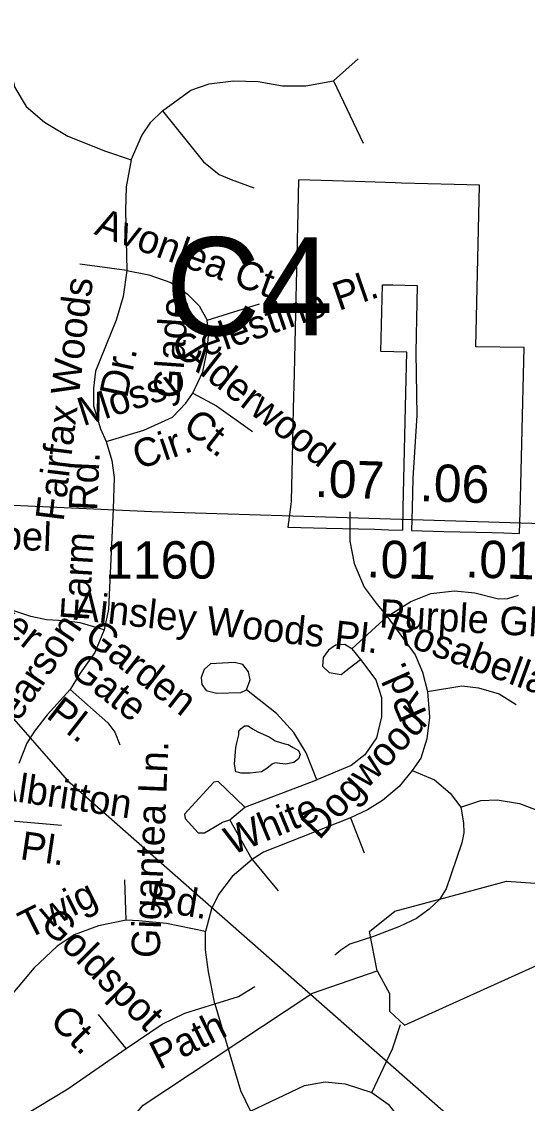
# Model space of a CAD drawing. Extents: x 2001466 to 2224147, y 644118 to 847247.
# Drawn here: x 2035361 to 2037054, y 721331 to 724949 of the extents above; entities that cross this region are included whole.
import ezdxf

# ---------------------------------------------------------------- set-up
doc = ezdxf.new("R2010")
doc.units = 0
for name, color, linetype in [('Exist Boundary Political City Limit New Hole', 7, 'Continuous'), ('Exist Hydrographic Misc Water Feature', 7, 'Continuous'), ('Exist Road Non-System Type 51', 7, 'Continuous'), ('Exist Road Non-System Type 51 Label', 7, 'Continuous'), ('Exist Road Secondary Mileage Hundredths English Label', 7, 'Continuous'), ('Exist Road Secondary Structure Culvert Number Label', 7, 'Continuous'), ('Exist Road Secondary Type 51 Attributed', 7, 'Continuous'), ('Exist Road Secondary Type 51 Label', 7, 'Continuous'), ('Exist Road Secondary Type 51 Number Label', 7, 'Continuous'), ('Exist Utilities Electrical Transmission Line', 7, 'Continuous'), ('Map Preparation Boundary City Limit Buffer Line', 7, 'Continuous')]:
    doc.layers.add(name, color=color, linetype=linetype)

msp = doc.modelspace()

# ---------------------------------------------------------------- linework, layer by layer
at = {"layer": 'Exist Boundary Political City Limit New Hole'}
msp.add_lwpolyline([(2037030.2, 723309.8), (2037043.5, 723859), (2036881.5, 723861.6), (2036894, 724401.6), (2036809.6, 724403.9), (2036632.9, 724409), (2036611.6, 724409.7), (2036477.9, 724413.8), (2036288.6, 724419.8), (2036284.9, 724260.6), (2036284, 724222), (2036283.6, 724211.4), (2036279.2, 724023.5), (2036274.6, 723822.6), (2036273.4, 723771.1), (2036270.6, 723654.7), (2036266.8, 723488.2), (2036264.6, 723395.1), (2036263.4, 723345.1), (2036262.2, 723334.2), (2036251.9, 723258.1), (2036381.9, 723254.4), (2036542.9, 723250.8), (2036588.8, 723249.1), (2036636.8, 723247.8), (2036638.5, 723322.8), (2036647.4, 723707.5), (2036650.5, 723843.1), (2036563.5, 723845.2), (2036568.8, 724068.9), (2036603.8, 724068.1), (2036685.8, 724066.2), (2036680.5, 723842.4), (2036684, 723632), (2036670.8, 723422), (2036668.4, 723321.9), (2036666.4, 723246.9), (2036774.8, 723243.8), (2036935.4, 723240.1), (2036975.1, 723238.8), (2037027.4, 723237), (2037030.2, 723309.8)], dxfattribs=at)
at = {"layer": 'Exist Hydrographic Misc Water Feature'}
for points in [[(2036074.1, 722465.1), (2036078.2, 722521.1), (2036081.9, 722537.1), (2036088, 722563.1), (2036088, 722575.1), (2036096, 722585.1), (2036107.9, 722593.1), (2036120, 722593.1), (2036134, 722583.1), (2036152, 722573.1), (2036189.9, 722557.2), (2036210, 722543.2), (2036242, 722533.2), (2036253.9, 722531.3), (2036269.9, 722521.2), (2036288.2, 722511.3), (2036293.9, 722497.2), (2036288, 722483.2), (2036272, 722471.2), (2036246.1, 722465.2), (2036226, 722467.2), (2036210, 722469.2), (2036200.2, 722465.2), (2036182.2, 722451.2), (2036164.1, 722439.2), (2036126.2, 722435.2), (2036096, 722435.1), (2036088, 722437.1), (2036078.2, 722439.1), (2036074.1, 722465.1)], [(2036881.8, 722046.1), (2036984.1, 722073.6), (2037176.5, 722060)], [(2036551, 721774), (2036526, 721905.7), (2036610.1, 721973), (2036881.8, 722046.1)], [(2036593.1, 721694.8), (2036593.1, 721638.6), (2036643.1, 721591.7), (2037176.7, 721833.4)], [(2036326.4, 721693.9), (2036335.1, 721699.7), (2036551, 721774)], [(2036551, 721774), (2036593.1, 721697.7), (2036593.1, 721694.8)], [(2035591.8, 721119.3), (2035768.2, 721324.1), (2036326.4, 721693.9)]]:
    msp.add_lwpolyline(points, dxfattribs=at)
at = {"layer": 'Exist Road Non-System Type 51'}
for points in [[(2036405.2, 724751.4), (2036487.3, 724825)], [(2035324.4, 724785), (2035339.1, 724728.2), (2035377, 724665.1), (2035438, 724612.5), (2035515.8, 724566.2), (2035641.9, 724515.7), (2035728.1, 724486.2)], [(2035833.3, 724650.4), (2035927.9, 724719.8), (2035988.9, 724740.8), (2036070.9, 724751.4), (2036152.9, 724749.3), (2036234.9, 724734.5), (2036312.7, 724734.5), (2036405.2, 724751.4)], [(2036405.2, 724751.4), (2036504.1, 724543)], [(2035728.1, 724486.2), (2035763.9, 724568.3), (2035793.3, 724612.5), (2035833.3, 724650.4)], [(2035833.3, 724650.4), (2035970, 724479.9), (2036022.5, 724437.8), (2036062.5, 724421), (2036138.2, 724393.6)], [(2035728.1, 724486.2), (2035711.3, 724396.2), (2035709.2, 724318.3), (2035713.4, 724116.3)], [(2035713.4, 724116.3), (2035555.7, 724137.3)], [(2035713.4, 724116.3), (2035700.8, 724030), (2035677.7, 723950.1), (2035608.3, 723779.6), (2035602, 723722.8), (2035602, 723664.3), (2035625.1, 723586.5), (2035644, 723544.4)], [(2035713.4, 724116.3), (2035787, 724101.6), (2035860.6, 724076.3), (2035915.3, 724038.5), (2035955.2, 723998.5), (2035982.6, 723950.1)], [(2035982.6, 723950.1), (2036157.1, 724004.8)], [(2035934.2, 723706.4), (2035967.9, 723778), (2035982.6, 723849.5), (2035986.8, 723897.9), (2035982.6, 723950.1)], [(2035644, 723544.4), (2035770.2, 723582.3), (2035866.9, 723626.4), (2035911.1, 723672.7), (2035934.2, 723706.4)], [(2035934.2, 723706.4), (2036014.1, 723664.3), (2036134, 723578.1)], [(2035644, 723544.4), (2035663, 723481.3), (2035671.4, 723424.4), (2035667.2, 723319.2)], [(2035667.2, 723319.2), (2035652.4, 722984.2), (2035637.7, 722914.8)], [(2036459.8, 723309.6), (2036459.8, 723211.6), (2036474.4, 723136.6), (2036507.7, 723057.4), (2036551.5, 722999), (2036584.8, 722959.4)], [(2036584.8, 722959.4), (2036664, 723009.4), (2036730.6, 723036.5), (2036809.8, 723044.9), (2036878.6, 723038.6), (2036957.7, 723017.8), (2036989, 723019.9), (2037024.4, 723030.3)], [(2035637.7, 722914.8), (2035557.8, 722938), (2035505.2, 722944.3), (2035444.3, 722948.5), (2035391.7, 722959), (2035328.6, 722980), (2035273.9, 723020)], [(2036584.8, 722959.4), (2036466.1, 722851), (2036443.2, 722865.6), (2036411.9, 722863.5), (2036389, 722846.8), (2036370.2, 722821.8), (2036368.2, 722792.6), (2036391.1, 722771.8), (2036430.7, 722765.5), (2036457.7, 722786.4), (2036495.2, 722815.6)], [(2036584.8, 722959.4), (2036678.6, 722831.4), (2036703.6, 722773), (2036720.2, 722708.4)], [(2035637.7, 722914.8), (2035606.2, 722839.1), (2035557.8, 722769.6), (2035524.2, 722714.9)], [(2036466.1, 722851), (2036495.2, 722815.6)], [(2036495.2, 722815.6), (2036547.3, 722746.8), (2036566.1, 722688.4), (2036566.1, 722623.8), (2036549.4, 722552.9), (2036509.8, 722496.6), (2036464, 722461.2), (2036349.4, 722413.2)], [(2036114, 722713.4), (2036126.5, 722746.8), (2036120.3, 722773.9), (2036101.5, 722798.9), (2036074.4, 722805.1), (2035993.2, 722801), (2035972.3, 722782.2), (2035961.9, 722755.1), (2035964, 722732.2), (2035978.6, 722711.3), (2036014, 722703), (2036095.3, 722705.1), (2036114, 722713.4)], [(2035524.2, 722714.9), (2035446.4, 722630.7), (2035404.3, 722576), (2035379.1, 722535), (2035351.7, 722467.7)], [(2035524.2, 722714.9), (2035650.3, 722603.4), (2035673.5, 722571.8), (2035690.3, 722529.7)], [(2036349.4, 722413.2), (2036314, 722502.9), (2036272.3, 722571.7), (2036214, 722634.2), (2036114, 722713.4)], [(2036720.2, 722708.4), (2036726.5, 722622.9), (2036718.1, 722550), (2036697.3, 722485.4), (2036668.2, 722443.7)], [(2036720.2, 722708.4), (2036834.8, 722727.2), (2036891.1, 722720.9), (2036959.8, 722700.1), (2037016.1, 722664.6)], [(2036058.4, 722279.6), (2036108.4, 722321.3), (2036349.4, 722413.2)], [(2036668.2, 722443.7), (2036625, 722390.1), (2036568.8, 722344.2), (2036518.8, 722313), (2036462.5, 722285.9)], [(2036668.2, 722443.7), (2036743.1, 722412.4), (2036795.2, 722368.6), (2036831.9, 722321.3)], [(2036108.4, 722321.3), (2036018.8, 722406.8), (2036004.2, 722404.7), (2035906.3, 722298.4), (2035908.4, 722283.8), (2035952.1, 722235.8), (2035973, 722235.8), (2036006.3, 722254.6), (2036033.4, 722271.3), (2036058.4, 722279.6)], [(2036831.9, 722321.3), (2036898.6, 722344.2), (2036952.7, 722346.3), (2037027.7, 722333.8), (2037148.5, 722287.9), (2037177.7, 722285.9)], [(2036831.9, 722321.3), (2036840, 722269.4), (2036841.3, 722235.5), (2036835, 722201.6), (2036782.3, 722048.5), (2036759.8, 722012.1), (2036725.9, 721980.7), (2036683.3, 721949.4), (2036625.6, 721921.8), (2036539, 721889.1), (2036460, 721862.8), (2036429.9, 721842.7), (2036409.9, 721826.4)], [(2035328.6, 722276.2), (2035494.7, 722261.5)], [(2036133.4, 722146.2), (2036058.4, 722279.6)], [(2036462.5, 722285.9), (2036170.9, 722171.2), (2036133.4, 722146.2)], [(2036462.5, 722285.9), (2036508.4, 722169.1)], [(2036133.4, 722146.2), (2036066.1, 722089.7), (2036020.3, 722029.2), (2035997.3, 721981.3), (2035976.5, 721905.4)], [(2036133.4, 722146.2), (2036220.2, 722041.7)], [(2035711.5, 721943.3), (2035707.3, 722078)], [(2035711.5, 721943.3), (2035619, 721924.4), (2035537, 721894.9), (2035480.2, 721857), (2035402.4, 721783.4), (2035326.7, 721692.9), (2035278.4, 721606.6), (2035255.2, 721541.4)], [(2035976.5, 721905.4), (2035846.1, 721932.8), (2035753.6, 721941.2), (2035711.5, 721943.3)], [(2036008, 721663.4), (2035987, 721770.8), (2035976.5, 721844.4), (2035976.5, 721905.4)], [(2036008, 721663.4), (2036087.8, 721688.4), (2036141.9, 721721.7)], [(2035711.5, 721514), (2035831.4, 721596.1), (2035907.1, 721631.9), (2036008, 721663.4)], [(2036008, 721663.4), (2036094, 721373.6), (2036127.3, 721304.8)], [(2035711.5, 721514), (2035619, 721627.7)], [(2036533.6, 721367.4), (2036602.3, 721513.3), (2036629.4, 721594.6)], [(2034792.6, 721389.9), (2034876.7, 721318.3), (2034994.5, 721261.5), (2035131.2, 721244.7), (2035272, 721253.1), (2035366.7, 721288.9), (2035516, 721379.4), (2035711.5, 721514)], [(2036127.3, 721304.8), (2036308.6, 721390.3), (2036377.3, 721402.8), (2036444, 721396.5), (2036533.6, 721367.4)], [(2036533.6, 721367.4), (2036587.7, 721327.7), (2036631.5, 721273.5), (2036656.5, 721219.3), (2036673.2, 721158.9)]]:
    msp.add_lwpolyline(points, dxfattribs=at)
at = {"layer": 'Exist Road Secondary Mileage Hundredths English Label'}
msp.add_lwpolyline([(2035796.9, 723310.3), (2035796.9, 723310.3), (2035796.9, 723310.3)], close=True, dxfattribs=at)
at = {"layer": 'Exist Road Secondary Type 51 Attributed'}
msp.add_lwpolyline([(2033023.1, 723131.5), (2033197.8, 723160.2), (2033614.3, 723214.5), (2034290.7, 723320.4), (2034616.8, 723351.2), (2034843.6, 723353.4), (2035796.9, 723310.3), (2038231.5, 723235.3), (2038518.1, 723200.4), (2038790.1, 723144.9), (2039159.3, 723053.3), (2039654.7, 722936.7), (2039964.2, 722853.7)], dxfattribs=at)
at = {"layer": 'Exist Utilities Electrical Transmission Line'}
msp.add_lwpolyline([(2045990.1, 712724.9), (2041035.7, 716782.7), (2040858.1, 717782.4), (2039146.2, 719367.5), (2037179.2, 720946.2), (2035524, 722401.5), (2034443.1, 723634.4), (2034242.9, 723746.1), (2033238.9, 724302.5), (2032386.2, 724764.3), (2031727.4, 725166.6), (2030498.7, 725385.2), (2029908.6, 725487.6), (2029162.8, 726197.3), (2028435.2, 727727), (2028208.4, 727965.6)], dxfattribs=at)
at = {"layer": 'Map Preparation Boundary City Limit Buffer Line'}
msp.add_lwpolyline([(2037030.2, 723309.8), (2037043.5, 723859), (2036881.5, 723861.6), (2036894, 724401.6), (2036809.6, 724403.9), (2036632.9, 724409), (2036611.6, 724409.7), (2036477.9, 724413.8), (2036288.6, 724419.8), (2036284.9, 724260.6), (2036284, 724222), (2036283.6, 724211.4), (2036279.2, 724023.5), (2036274.6, 723822.6), (2036273.4, 723771.1), (2036270.6, 723654.7), (2036266.8, 723488.2), (2036264.6, 723395.1), (2036263.4, 723345.1), (2036262.2, 723334.2), (2036251.9, 723258.1), (2036381.9, 723254.4), (2036542.9, 723250.8), (2036588.8, 723249.1), (2036636.8, 723247.8), (2036638.5, 723322.8), (2036647.4, 723707.5), (2036650.5, 723843.1), (2036563.5, 723845.2), (2036568.8, 724068.9), (2036603.8, 724068.1), (2036685.8, 724066.2), (2036680.5, 723842.4), (2036684, 723632), (2036670.8, 723422), (2036668.4, 723321.9), (2036666.4, 723246.9), (2036774.8, 723243.8), (2036935.4, 723240.1), (2036975.1, 723238.8), (2037027.4, 723237), (2037030.2, 723309.8)], dxfattribs=at)

# ---------------------------------------------------------------- texts
at = {"layer": 'Exist Road Non-System Type 51 Label'}
for s, rotation, p in [('Avonlea Ct.', 340.0109, (2035601.1, 724239)), ('Fairfax Woods  ', 83.0358, (2035501.6, 723275)), ('Celestine Pl.', 19.0373, (2035888.8, 723796.8)), ('Glade', 85.9099, (2035896.6, 723686.5)), ('Alderwood', 321.9411, (2035888.1, 723823.4)), ('Dr.', 78.1161, (2035714, 723686.6)), ('Mossy', 17.8234, (2035566.7, 723595.3)), ('Ct.', 321.9411, (2035896.1, 723587.2)), ('Cir.', 18.8314, (2035752.6, 723449.9)), ('Rd.', 87.2748, (2035613.7, 723311.2)), ('Olde Walker', 321.3286, (2034839.8, 723277)), ('Farm', 86.425, (2035586.4, 722942.2)), ('Ainsley Woods Pl.', 353.6573, (2035534.3, 722948.8)), ('Purple Glory Dr.', 356.6477, (2036556.3, 722923.1)), ('Pearson', 55.9794, (2035302.3, 722533.3)), ('Rosabella Ln.', 339.7674, (2036576.1, 722887.9)), ('Garden', 322.1135, (2035565.4, 722881.9)), ('Gate', 322.1135, (2035516.4, 722771.3)), ('Rd.', 113.7412, (2036719.4, 722635.1)), ('Pl.', 322.1135, (2035439.8, 722623)), ('Dogwood', 46.9819, (2036357.3, 722209.1)), ('Gigantea Ln.', 87.615, (2035822.8, 721815.1)), ('Albritton', 351.5699, (2035261.5, 722352)), ('White', 22.4795, (2036065.6, 722159.5)), ('Pl.', 351.5699, (2035353.3, 722147.8)), ('Twig', 26.5744, (2035382.1, 721878.7)), ('Rd.', 350.5339, (2035782.8, 721979)), ('Goldspot', 314.9879, (2035419, 721927.1)), ('Ct.', 314.9879, (2035451.2, 721601.7)), ('Path', 26.5747, (2035821.5, 721441.9))]:
    msp.add_text(s, height=95, rotation=rotation, dxfattribs=at).set_placement(p)
at = {"layer": 'Exist Road Secondary Mileage Hundredths English Label'}
for s, p in [('.07', (2036341.2, 723359.2)), ('.06', (2036692.9, 723345.2)), ('.01', (2036514.6, 723090.4)), ('.01', (2036845, 723090.4))]:
    msp.add_text(s, height=125, rotation=358.2347, dxfattribs=at).set_placement(p)
at = {"layer": 'Exist Road Secondary Structure Culvert Number Label'}
msp.add_text('C4', height=328.08, dxfattribs=at).set_placement((2035843.3, 723899.6))
at = {"layer": 'Exist Road Secondary Type 51 Label'}
msp.add_text('Chapel', height=95, rotation=358.0155, dxfattribs=at).set_placement((2035057.9, 723191.6))
at = {"layer": 'Exist Road Secondary Type 51 Number Label'}
msp.add_text('1160', height=125, dxfattribs=at).set_placement((2035640.8, 723086))

doc.saveas('drawing.dxf')
